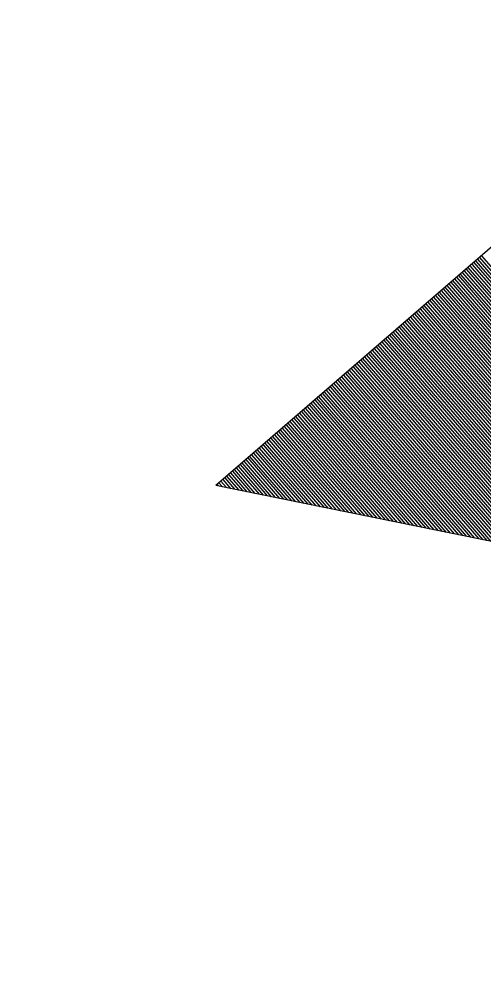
# Model space of a CAD drawing. Extents: x 192699 to 285914, y 194342 to 233219.
# Drawn here: x 262782.686 to 262783.053, y 213653.431 to 213654.18 of the extents above; entities that cross this region are included whole.
import ezdxf

# ---------------------------------------------------------------- set-up
doc = ezdxf.new("R2010")
doc.units = 0
doc.layers.add('TYPICAL SECTION FOR MOT', color=7, linetype='Continuous')

msp = doc.modelspace()

# ---------------------------------------------------------------- linework, layer by layer
at = {"layer": 'TYPICAL SECTION FOR MOT'}
for p, q in [((262783.26715, 213654.17964), (262782.84187, 213653.81147)), ((262783.04841, 213653.99027), (262783.2805, 213653.72219)), ((262783.04992, 213653.99158), (262783.28371, 213653.72153)), ((262783.05143, 213653.99289), (262783.28692, 213653.72088)), ((262783.03934, 213653.98242), (262783.26123, 213653.72611)), ((262783.04085, 213653.98373), (262783.26444, 213653.72545)), ((262783.04236, 213653.98504), (262783.26765, 213653.7248)), ((262783.04387, 213653.98635), (262783.27086, 213653.72415)), ((262783.04539, 213653.98765), (262783.27408, 213653.72349)), ((262783.0469, 213653.98896), (262783.27729, 213653.72284)), ((262783.03026, 213653.97456), (262783.24196, 213653.73003)), ((262783.03178, 213653.97587), (262783.24517, 213653.72938)), ((262783.03329, 213653.97718), (262783.24839, 213653.72872)), ((262783.0348, 213653.97849), (262783.2516, 213653.72807)), ((262783.03631, 213653.9798), (262783.25481, 213653.72741)), ((262783.03783, 213653.98111), (262783.25802, 213653.72676)), ((262783.02119, 213653.96671), (262783.2227, 213653.73395)), ((262783.0227, 213653.96802), (262783.22591, 213653.7333)), ((262783.02422, 213653.96933), (262783.22912, 213653.73264)), ((262783.02573, 213653.97064), (262783.23233, 213653.73199)), ((262783.02724, 213653.97195), (262783.23554, 213653.73134)), ((262783.02875, 213653.97326), (262783.23875, 213653.73068)), ((262783.01363, 213653.96016), (262783.20664, 213653.73722)), ((262783.01514, 213653.96147), (262783.20985, 213653.73657)), ((262783.01666, 213653.96278), (262783.21306, 213653.73591)), ((262783.01817, 213653.96409), (262783.21627, 213653.73526)), ((262783.01968, 213653.9654), (262783.21948, 213653.7346)), ((262783.00456, 213653.95231), (262783.18737, 213653.74114)), ((262783.00607, 213653.95362), (262783.19058, 213653.74049)), ((262783.00758, 213653.95493), (262783.19379, 213653.73983)), ((262783.0091, 213653.95624), (262783.19701, 213653.73918)), ((262783.01061, 213653.95755), (262783.20022, 213653.73853)), ((262783.01212, 213653.95886), (262783.20343, 213653.73787)), ((262782.99549, 213653.94446), (262783.1681, 213653.74506)), ((262782.997, 213653.94577), (262783.17132, 213653.74441)), ((262782.99851, 213653.94707), (262783.17453, 213653.74376)), ((262783.00002, 213653.94838), (262783.17774, 213653.7431)), ((262783.00154, 213653.94969), (262783.18095, 213653.74245)), ((262783.00305, 213653.951), (262783.18416, 213653.74179)), ((262782.98793, 213653.93791), (262783.15205, 213653.74833)), ((262782.98944, 213653.93922), (262783.15526, 213653.74768)), ((262782.99095, 213653.94053), (262783.15847, 213653.74702)), ((262782.99246, 213653.94184), (262783.16168, 213653.74637)), ((262782.99397, 213653.94315), (262783.16489, 213653.74572)), ((262782.97885, 213653.93006), (262783.13278, 213653.75225)), ((262782.98037, 213653.93137), (262783.13599, 213653.7516)), ((262782.98188, 213653.93267), (262783.1392, 213653.75095)), ((262782.98339, 213653.93398), (262783.14242, 213653.75029)), ((262782.9849, 213653.93529), (262783.14563, 213653.74964)), ((262782.98641, 213653.9366), (262783.14884, 213653.74899)), ((262782.96978, 213653.9222), (262783.11351, 213653.75618)), ((262782.97129, 213653.92351), (262783.11673, 213653.75552)), ((262782.97281, 213653.92482), (262783.11994, 213653.75487)), ((262782.97432, 213653.92613), (262783.12315, 213653.75421)), ((262782.97583, 213653.92744), (262783.12636, 213653.75356)), ((262782.97734, 213653.92875), (262783.12957, 213653.75291)), ((262782.96071, 213653.91435), (262783.09425, 213653.7601)), ((262782.96222, 213653.91566), (262783.09746, 213653.75944)), ((262782.96373, 213653.91697), (262783.10067, 213653.75879)), ((262782.96525, 213653.91828), (262783.10388, 213653.75814)), ((262782.96676, 213653.91958), (262783.10709, 213653.75748)), ((262782.96827, 213653.92089), (262783.1103, 213653.75683)), ((262782.95315, 213653.9078), (262783.07819, 213653.76337)), ((262782.95466, 213653.90911), (262783.0814, 213653.76271)), ((262782.95617, 213653.91042), (262783.08461, 213653.76206)), ((262782.95768, 213653.91173), (262783.08782, 213653.7614)), ((262782.9592, 213653.91304), (262783.09104, 213653.76075)), ((262782.94408, 213653.89995), (262783.05892, 213653.76729)), ((262782.94559, 213653.90126), (262783.06213, 213653.76663)), ((262782.9471, 213653.90257), (262783.06535, 213653.76598)), ((262782.94861, 213653.90388), (262783.06856, 213653.76533)), ((262782.95012, 213653.90519), (262783.07177, 213653.76467)), ((262782.95164, 213653.90649), (262783.07498, 213653.76402)), ((262782.935, 213653.89209), (262783.03966, 213653.77121)), ((262782.93652, 213653.8934), (262783.04287, 213653.77056)), ((262782.93803, 213653.89471), (262783.04608, 213653.7699)), ((262782.93954, 213653.89602), (262783.04929, 213653.76925)), ((262782.94105, 213653.89733), (262783.0525, 213653.76859)), ((262782.94256, 213653.89864), (262783.05571, 213653.76794)), ((262782.92593, 213653.88424), (262783.02039, 213653.77513)), ((262782.92744, 213653.88555), (262783.0236, 213653.77448)), ((262782.92895, 213653.88686), (262783.02681, 213653.77382)), ((262782.93047, 213653.88817), (262783.03002, 213653.77317)), ((262782.93198, 213653.88948), (262783.03323, 213653.77252)), ((262782.93349, 213653.89079), (262783.03644, 213653.77186)), ((262782.91837, 213653.8777), (262783.00433, 213653.7784)), ((262782.91988, 213653.879), (262783.00754, 213653.77775)), ((262782.92139, 213653.88031), (262783.01075, 213653.77709)), ((262782.92291, 213653.88162), (262783.01397, 213653.77644)), ((262782.92442, 213653.88293), (262783.01718, 213653.77578)), ((262782.9093, 213653.86984), (262782.98507, 213653.78232)), ((262782.91081, 213653.87115), (262782.98828, 213653.78167)), ((262782.91232, 213653.87246), (262782.99149, 213653.78101)), ((262782.91383, 213653.87377), (262782.9947, 213653.78036)), ((262782.91535, 213653.87508), (262782.99791, 213653.77971)), ((262782.91686, 213653.87639), (262783.00112, 213653.77905)), ((262782.90023, 213653.86199), (262782.9658, 213653.78624)), ((262782.90174, 213653.8633), (262782.96901, 213653.78559)), ((262782.90325, 213653.8646), (262782.97222, 213653.78494)), ((262782.90476, 213653.86591), (262782.97543, 213653.78428)), ((262782.90627, 213653.86722), (262782.97864, 213653.78363)), ((262782.90779, 213653.86853), (262782.98185, 213653.78297)), ((262782.89266, 213653.85544), (262782.94974, 213653.78951)), ((262782.89418, 213653.85675), (262782.95295, 213653.78886)), ((262782.89569, 213653.85806), (262782.95616, 213653.7882)), ((262782.8972, 213653.85937), (262782.95938, 213653.78755)), ((262782.89871, 213653.86068), (262782.96259, 213653.7869)), ((262782.88359, 213653.84759), (262782.93047, 213653.79343)), ((262782.8851, 213653.8489), (262782.93369, 213653.79278)), ((262782.88662, 213653.85021), (262782.9369, 213653.79213)), ((262782.88813, 213653.85151), (262782.94011, 213653.79147)), ((262782.88964, 213653.85282), (262782.94332, 213653.79082)), ((262782.89115, 213653.85413), (262782.94653, 213653.79017)), ((262782.87452, 213653.83973), (262782.91121, 213653.79736)), ((262782.87603, 213653.84104), (262782.91442, 213653.7967)), ((262782.87754, 213653.84235), (262782.91763, 213653.79605)), ((262782.87906, 213653.84366), (262782.92084, 213653.79539)), ((262782.88057, 213653.84497), (262782.92405, 213653.79474)), ((262782.88208, 213653.84628), (262782.92726, 213653.79409)), ((262782.86545, 213653.83188), (262782.89194, 213653.80128)), ((262782.86696, 213653.83319), (262782.89515, 213653.80062)), ((262782.86847, 213653.8345), (262782.89836, 213653.79997)), ((262782.86998, 213653.83581), (262782.90157, 213653.79932)), ((262782.8715, 213653.83712), (262782.90478, 213653.79866)), ((262782.87301, 213653.83842), (262782.908, 213653.79801)), ((262782.85789, 213653.82533), (262782.87588, 213653.80455)), ((262782.8594, 213653.82664), (262782.87909, 213653.80389)), ((262782.86091, 213653.82795), (262782.88231, 213653.80324)), ((262782.86242, 213653.82926), (262782.88552, 213653.80258)), ((262782.86394, 213653.83057), (262782.88873, 213653.80193)), ((262782.84881, 213653.81748), (262782.85662, 213653.80847)), ((262782.85033, 213653.81879), (262782.85983, 213653.80781)), ((262782.85184, 213653.8201), (262782.86304, 213653.80716)), ((262782.85335, 213653.82141), (262782.86625, 213653.80651)), ((262782.85486, 213653.82272), (262782.86946, 213653.80585)), ((262782.85637, 213653.82402), (262782.87267, 213653.8052)), ((262784.28692, 213653.51733), (262782.84187, 213653.81147)), ((262782.84277, 213653.81224), (262782.84377, 213653.81108)), ((262782.84428, 213653.81355), (262782.84698, 213653.81043)), ((262782.84579, 213653.81486), (262782.85019, 213653.80977)), ((262782.8473, 213653.81617), (262782.8534, 213653.80912))]:
    msp.add_line(p, q, dxfattribs=at)

# ---------------------------------------------------------------- texts
msp.add_text('15\'-0" RAMP - STAGE 1B TRAFFIC', height=0.36, rotation=40.8833, dxfattribs=at).set_placement((262781.17233, 213649.29934))

doc.saveas('drawing.dxf')
